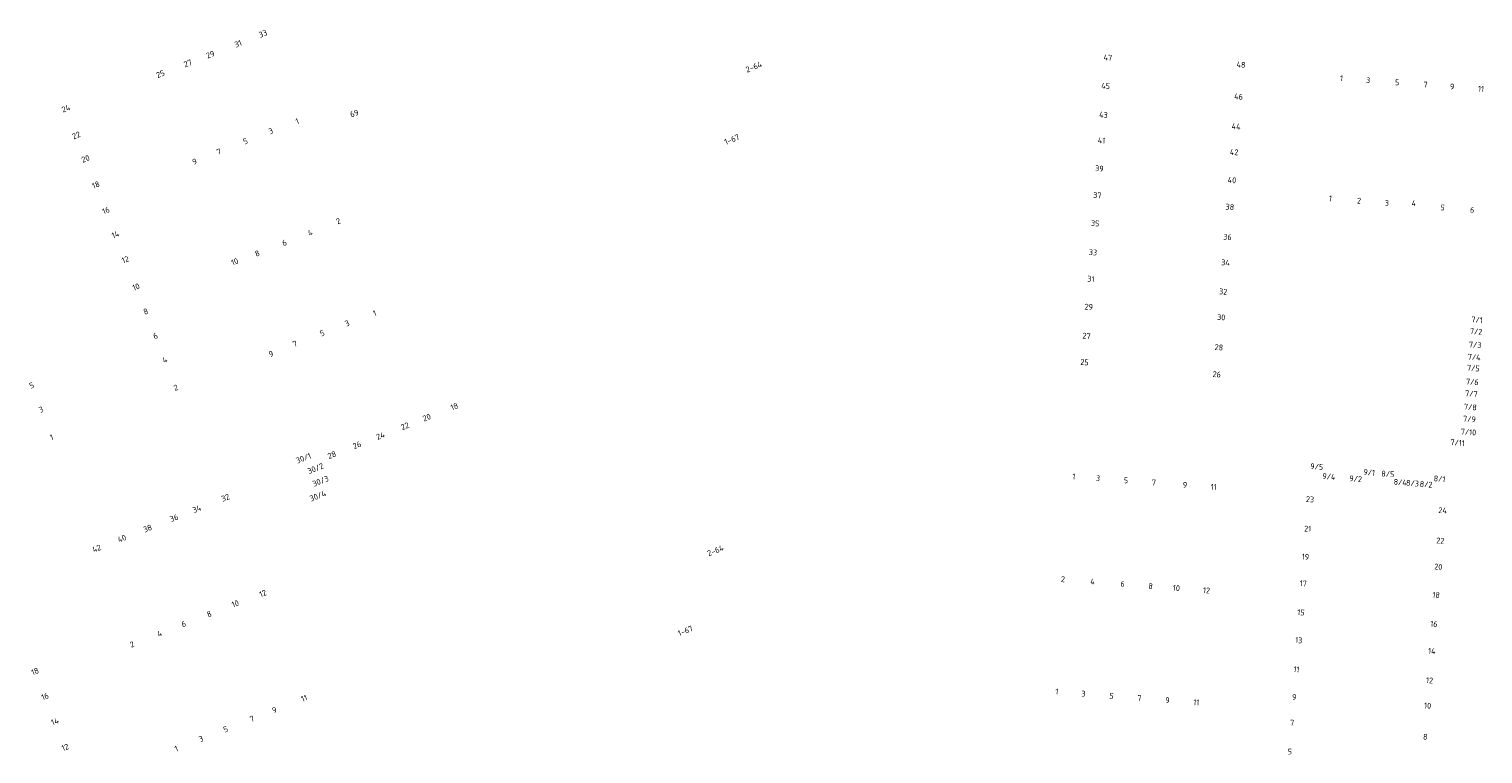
# Model space of a CAD drawing. Extents: x 150256 to 156914, y 461459 to 469481.
# Tile 364 of 656: x 155024 to 155362, y 464752 to 464920. Entities that reach past the tile are written whole.
import ezdxf
from ezdxf.enums import TextEntityAlignment as Align

# ---------------------------------------------------------------- set-up
doc = ezdxf.new("R2010")
doc.units = 0
doc.header["$LTSCALE"] = 0.75
doc.layers.add('B-RO-OG-BEBOUWING-T18', color=1, linetype='CONTINUOUS', lineweight=18)
doc.styles.add('NLCS-ISO-M200-T18', font='NLCS-ISO.ttf', dxfattribs={"height": 360})

msp = doc.modelspace()

# ---------------------------------------------------------------- texts
at = {"layer": 'B-RO-OG-BEBOUWING-T18', "style": 'NLCS-ISO-M200-T18'}
for s, rotation, p in [('31', 21.3, (155072.861, 464916.736)), ('33', 21.3, (155078.642, 464919.067)), ('29', 21.3, (155066.427, 464914.23)), ('47', 355.6, (155274.71, 464913.52)), ('25', 21.3, (155054.851, 464909.723)), ('27', 21.3, (155061.2, 464912.195)), ('2-64', 21.5, (155192.545, 464911.347)), ('48', 355.5, (155305.616, 464911.876)), ('45', 355.6, (155274.208, 464906.945)), ('1', 355.6, (155328.945, 464908.746)), ('3', 355.6, (155335.11, 464908.277)), ('5', 355.6, (155341.864, 464907.764)), ('7', 355.6, (155348.429, 464907.264)), ('9', 355.6, (155354.598, 464906.795)), ('46', 355.5, (155305.037, 464904.483)), ('11', 355.6, (155361.332, 464906.283)), ('24', 21.4, (155032.912, 464901.712)), ('69', 20.1, (155099.84, 464900.57)), ('43', 355.6, (155273.695, 464900.234)), ('3', 21.7, (155080.453, 464896.468)), ('1', 21.5, (155086.588, 464898.733)), ('44', 355.5, (155304.493, 464897.535)), ('22', 21.5, (155035.316, 464895.49)), ('5', 21.7, (155074.571, 464894.131)), ('1-67', 21.7, (155187.474, 464894.526)), ('41', 355.6, (155273.24, 464894.28)), ('20', 21.5, (155037.456, 464890.062)), ('7', 21.7, (155068.421, 464891.688)), ('42', 355.5, (155304.027, 464891.581)), ('9', 21.7, (155062.775, 464889.396)), ('39', 355.6, (155272.744, 464887.788)), ('18', 21.5, (155039.848, 464883.997)), ('40', 355.5, (155303.518, 464885.08)), ('37', 355.6, (155272.268, 464881.574)), ('1', 355.4, (155326.38, 464880.84)), ('2', 355.4, (155333.01, 464880.302)), ('3', 355.4, (155339.458, 464879.78)), ('4', 355.4, (155345.751, 464879.703)), ('16', 21.5, (155042.2, 464878.032)), ('38', 355.5, (155303.031, 464878.868)), ('5', 355.4, (155352.398, 464878.731)), ('6', 355.4, (155359.272, 464878.174)), ('14', 21.5, (155044.403, 464872.444)), ('4', 21.4, (155089.578, 464872.891)), ('2', 21.4, (155096.142, 464875.578)), ('35', 355.6, (155271.771, 464875.064)), ('6', 21.5, (155083.623, 464870.553)), ('36', 355.5, (155302.484, 464871.88)), ('12', 21.5, (155046.69, 464866.641)), ('10', 21.5, (155072.096, 464866.152)), ('8', 21.4, (155077.31, 464868.074)), ('33', 355.6, (155271.255, 464868.314)), ('34', 355.5, (155302.019, 464865.946)), ('10', 21.5, (155049.186, 464860.311)), ('31', 355.6, (155270.785, 464862.159)), ('32', 355.5, (155301.492, 464859.217)), ('8', 21.5, (155051.433, 464854.611)), ('1', 22.2, (155104.558, 464854.201)), ('29', 355.6, (155270.288, 464855.668)), ('30', 355.5, (155301.024, 464853.243)), ('7/1', 355.6, (155360.389, 464852.675)), ('5', 21.4, (155092.398, 464849.585)), ('3', 21.4, (155098.186, 464851.855)), ('27', 355.6, (155269.774, 464848.938)), ('7/2', 355.6, (155360.181, 464849.945)), ('6', 21.5, (155053.681, 464848.912)), ('7', 21.4, (155086.072, 464847.103)), ('28', 355.5, (155300.478, 464846.275)), ('7/3', 355.6, (155359.946, 464846.845)), ('4', 21.5, (155055.863, 464843.378)), ('9', 20.5, (155080.51, 464844.755)), ('25', 355.6, (155269.306, 464842.82)), ('7/4', 355.6, (155359.729, 464843.997)), ('26', 355.5, (155299.987, 464840.005)), ('7/5', 355.6, (155359.535, 464841.448)), ('5', 21.5, (155024.957, 464837.451)), ('2', 21.5, (155058.405, 464836.93)), ('7/7', 355.6, (155359.084, 464835.521)), ('7/6', 355.6, (155359.291, 464838.252)), ('18', 21.6, (155123.051, 464832.527)), ('7/8', 355.6, (155358.846, 464832.408)), ('3', 21.5, (155027.162, 464831.84)), ('20', 21.5, (155116.644, 464829.995)), ('7/9', 355.6, (155358.635, 464829.638)), ('1', 20, (155029.599, 464825.403)), ('24', 21.6, (155105.902, 464825.75)), ('22', 21.6, (155111.588, 464827.997)), ('7/10', 355.6, (155358.405, 464826.607)), ('26', 21.5, (155100.472, 464823.604)), ('7/11', 355.6, (155355.87, 464824.15)), ('30/1', 21.1, (155088.05, 464820.55)), ('30/2', 21.8, (155090.839, 464818.16)), ('28', 21.6, (155094.635, 464821.297)), ('9/5', 354.8, (155323.19, 464818.58)), ('30/3', 21.7, (155092.003, 464815.24)), ('1', 355.6, (155266.825, 464816.33)), ('3', 355.6, (155272.426, 464815.903)), ('5', 355.6, (155278.925, 464815.407)), ('9/4', 355.2, (155326.014, 464816.291)), ('9/2', 355.2, (155332.222, 464815.769)), ('9/1', 355.4, (155335.37, 464817.26)), ('8/5', 355.9, (155339.69, 464816.89)), ('8/1', 354.9, (155351.69, 464815.76)), ('30/4', 20.8, (155091.38, 464811.79)), ('7', 355.6, (155285.387, 464814.914)), ('9', 355.6, (155292.61, 464814.364)), ('11', 355.6, (155299.248, 464813.858)), ('8/4', 355.3, (155342.564, 464814.974)), ('8/3', 355.3, (155345.4, 464814.741)), ('8/2', 355.3, (155348.569, 464814.48)), ('34', 21.5, (155063.289, 464808.764)), ('32', 21.5, (155069.944, 464811.392)), ('23', 355.4, (155321.632, 464811.004)), ('24', 355.6, (155352.414, 464808.451)), ('36', 21.5, (155058.015, 464806.682)), ('40', 21.5, (155045.914, 464801.905)), ('38', 21.5, (155051.864, 464804.254)), ('21', 355.4, (155321.085, 464804.169)), ('42', 21.5, (155040.054, 464799.591)), ('2-64', 21.8, (155183.642, 464799.109)), ('22', 355.6, (155351.872, 464801.402)), ('19', 355.4, (155320.567, 464797.678)), ('20', 355.6, (155351.407, 464795.348)), ('2', 355.6, (155264.287, 464792.453)), ('4', 355.6, (155271.159, 464791.919)), ('12', 21.5, (155078.616, 464789.156)), ('6', 355.6, (155278.135, 464791.378)), ('8', 355.6, (155284.641, 464790.873)), ('10', 355.6, (155290.625, 464790.409)), ('12', 355.6, (155297.622, 464789.865)), ('17', 355.4, (155320.072, 464791.487)), ('18', 355.6, (155350.904, 464788.797)), ('10', 21.5, (155072.212, 464786.774)), ('6', 21.5, (155060.238, 464782.055)), ('8', 21.5, (155066.148, 464784.384)), ('15', 355.4, (155319.534, 464784.759)), ('16', 355.6, (155350.388, 464782.069)), ('4', 21.5, (155054.627, 464779.843)), ('1-67', 21.6, (155176.659, 464780.485)), ('13', 355.4, (155319.017, 464778.288)), ('2', 21.5, (155048.264, 464777.336)), ('14', 355.6, (155349.904, 464775.78)), ('11', 355.4, (155318.478, 464771.54)), ('18', 21.7, (155025.741, 464771.068)), ('12', 355.6, (155349.381, 464768.97)), ('16', 21.7, (155028.051, 464765.248)), ('11', 21.5, (155088.202, 464764.838)), ('1', 355.5, (155262.881, 464766.377)), ('3', 355.5, (155269.04, 464765.898)), ('5', 355.6, (155275.556, 464765.391)), ('7', 355.5, (155282.036, 464764.887)), ('9', 355.4, (155317.964, 464765.111)), ('9', 21.5, (155081.3, 464762.115)), ('9', 355.6, (155288.543, 464764.38)), ('11', 355.5, (155295.238, 464763.86)), ('10', 355.6, (155348.932, 464763.124)), ('14', 21.7, (155030.357, 464759.438)), ('7', 21.5, (155076.096, 464760.063)), ('7', 355.4, (155317.488, 464759.157)), ('3', 21.5, (155064.284, 464755.403)), ('5', 21.5, (155069.988, 464757.653)), ('8', 355.6, (155348.377, 464755.893)), ('12', 21.6, (155032.735, 464753.447)), ('1', 21.5, (155058.537, 464753.136)), ('5', 355.4, (155316.952, 464752.449))]:
    msp.add_text(s, height=1.35, rotation=rotation, dxfattribs=at).set_placement(p, align=Align.MIDDLE)

doc.saveas('drawing.dxf')
